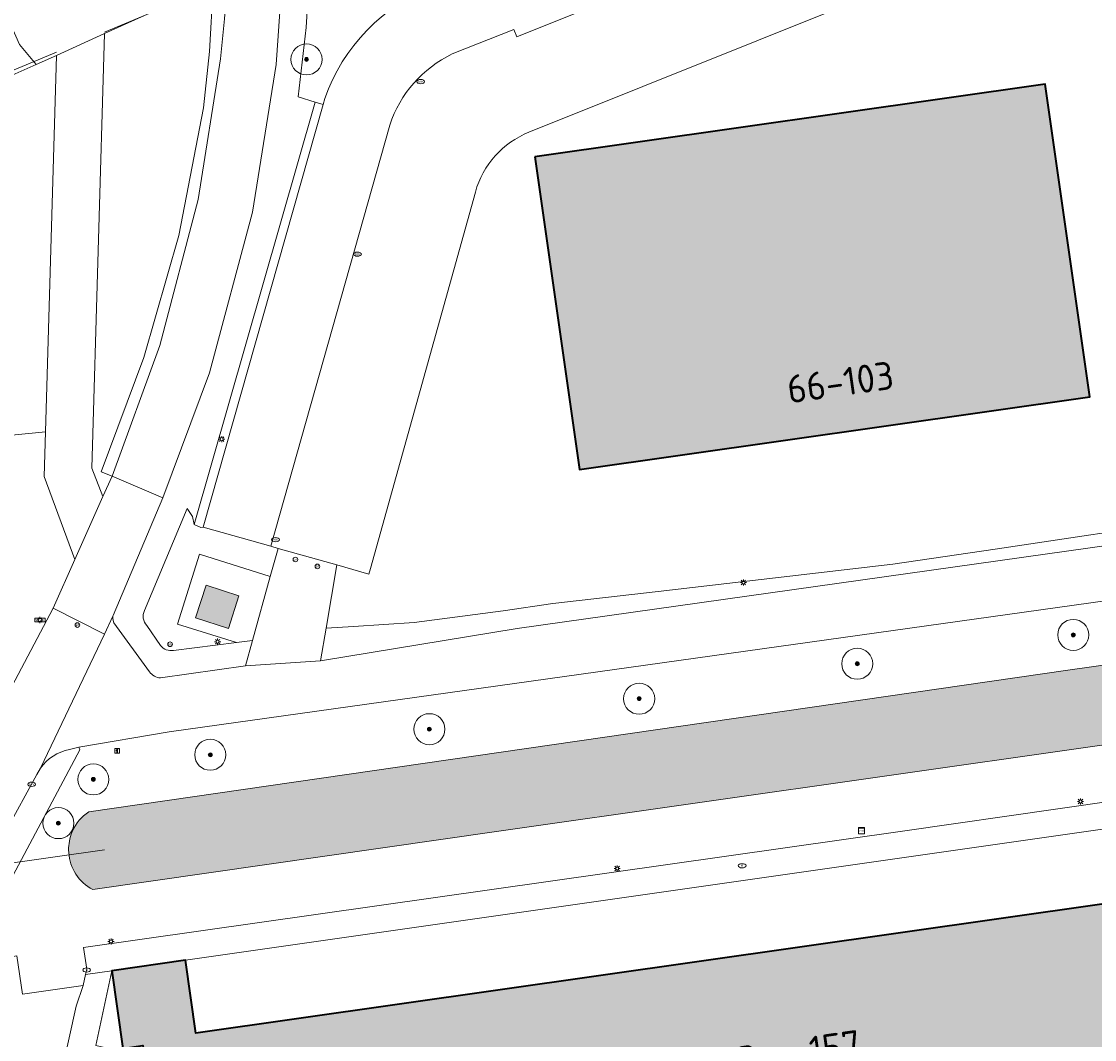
# Model space of a CAD drawing. Header units: metres. Extents: x 125349 to 128236, y 501602 to 503797.
# Tile 550 of 656: x 126766 to 126835, y 502737 to 502802. Entities that reach past the tile are written whole.
import ezdxf
from ezdxf.enums import TextEntityAlignment as Align

# ---------------------------------------------------------------- set-up
doc = ezdxf.new("R2010")
doc.units = ezdxf.units.M
doc.layers.get('0').update_dxf_attribs({"linetype": 'CONTINUOUS'})
for name, color, linetype, lineweight in [('B-WE-GR-BEPLANTING_CULTUUR_BOSPLANTSOEN-GV', 90, 'CONTINUOUS', 18), ('B-WE-GR-BEPLANTING_CULTUUR_HEESTERS-GV', 90, 'CONTINUOUS', 18), ('B-WE-GR-BOOM-S-500', 90, 'CONTINUOUS', 18), ('B-WE-GR-GRAS-GV', 60, 'CONTINUOUS', 13), ('B-WE-GR-GROENVOORZIENING-GV', 80, 'CONTINUOUS', 18), ('B-WE-IE-MEUBILAIR-S', 7, 'CONTINUOUS', 18), ('B-WE-IE-TERREINAFSCHEIDING_KUNSTMATIG_HEKWERK-G', 20, 'IE-TERREINAFSCHEIDING_KUNSTMATIG-SO', 18), ('B-WE-IE-TERREINAFSCHEIDING_KUNSTMATIG_MUUR-GV', 90, 'CONTINUOUS', 18), ('B-WE-KW-KUNSTWERK_DUIKER-G', 170, 'CONTINUOUS', 18), ('B-WE-OG-BEBOUWING-GV', 7, 'CONTINUOUS', 35), ('B-WE-OG-BEBOUWING-T18', 10, 'CONTINUOUS', 18), ('B-WE-OG-BEBOUWING_LAGE TRAFO-GV', 7, 'CONTINUOUS', 18), ('B-WE-OG-TERREIN_BEGROEID-GV', 7, 'CONTINUOUS', 18), ('B-WE-OG-TERREIN_ERF-GV', 7, 'CONTINUOUS', 18), ('B-WE-OG-WATER-GV', 130, 'CONTINUOUS', 18), ('B-WE-VH-GESLOTENVERHARDING_ASFALT-GV', 10, 'CONTINUOUS', 18), ('B-WE-VH-GESLOTENVERHARDING_BETON-GV', 10, 'CONTINUOUS', 18), ('B-WE-VH-OPENVERHARDING-GV', 90, 'CONTINUOUS', 18), ('B-WE-VH-OPENVERHARDING_BETONSTRAATSTEEN-GV', 90, 'CONTINUOUS', 18), ('B-WE-VH-OPENVERHARDING_TEGEL-GV', 90, 'CONTINUOUS', 18)]:
    doc.layers.add(name, color=color, linetype=linetype, lineweight=lineweight)
for name, color, linetype, lineweight, true_color in [('B-WE-OG-BEBOUWING-V', 7, 'CONTINUOUS', 18, 0xcc646e), ('B-WE-OG-BEBOUWING_LAGE TRAFO-V', 7, 'CONTINUOUS', 18, 0xcc646e), ('B-WE-OG-WATER-V', 7, 'CONTINUOUS', 18, 0xbee8ff)]:
    doc.layers.add(name, color=color, linetype=linetype, lineweight=lineweight, true_color=true_color)
doc.styles.add('NLCS-ISO', font='NLCS-ISO.ttf')
doc.styles.add('NLCS-ISO-M1000-T18', font='NLCS-ISO.ttf', dxfattribs={"height": 1.8})
doc.linetypes.add('IE-TERREINAFSCHEIDING_KUNSTMATIG-SO', pattern='A,4,[82,NLCS.SHX,S=0.75,R=90,X=0,Y=0],4,-2', length=10)

# ---------------------------------------------------------------- blocks, each defined once
blk = doc.blocks.new('SIE-MEUBILAIR_BORD_INFORMATIE-SO')
h = blk.add_hatch(color=256)
h.dxf.hatch_style = 1
h.paths.add_polyline_path([(0.13, 0.2), (-0.33, 0.2), (-0.33, 0.08), (-0.13, 0.08), (-0.13, -0.65), (0.13, -0.65)])
h = blk.add_hatch(color=256)
h.dxf.hatch_style = 1
edge = h.paths.add_edge_path()
edge.add_arc((0, 0.5), 0.149, 0, 360)
for points in [[(-0.75, -0.75), (0.75, -0.75), (0.75, 0.75), (-0.75, 0.75)], [(0.13, 0.2), (-0.33, 0.2), (-0.33, 0.08), (-0.13, 0.08), (-0.13, -0.65), (0.13, -0.65)]]:
    blk.add_lwpolyline(points, close=True)
blk.add_circle((0, 0.5), 0.149)
blk = doc.blocks.new('SIE-MEUBILAIR_BORD_STRAATNAAM-SO')
blk.add_lwpolyline([(-1.62, -0.62), (1.62, -0.62), (1.62, 0.62), (-1.62, 0.62)], close=True)
at = {"style": 'NLCS-ISO'}
blk.add_text('straat', height=0.75, dxfattribs=at).set_placement((0, 0.08), align=Align.MIDDLE_CENTER)
blk = doc.blocks.new('SIE-MEUBILAIR_KAST_CAI-SO')
for points in [[(-1, 1), (1, 1), (1, 0.84), (-1, 0.84)], [(-1, 0.76), (1, 0.76), (1, -1), (-1, -1)]]:
    blk.add_lwpolyline(points, close=True)
at = {"style": 'NLCS-ISO'}
blk.add_text('cai', height=0.75, dxfattribs=at).set_placement((0, 0), align=Align.MIDDLE_CENTER)
blk = doc.blocks.new('SIE-MEUBILAIR_PAAL_LICHTMAST-SO')
for points in [[(-0.62, 0), (-1, 0)], [(-0.71, 0.71), (-0.44, 0.44)], [(0, 1), (0, 0.62)], [(0.44, 0.44), (0.71, 0.71)], [(1, 0), (0.62, 0)], [(-0.71, -0.71), (-0.44, -0.44)], [(0, -0.62), (0, -1)], [(0.44, -0.44), (0.71, -0.71)]]:
    blk.add_lwpolyline(points)
blk.add_circle((0, 0), 0.5)
blk = doc.blocks.new('SIE-MEUBILAIR_PAAL_AFSLUITPAAL-SO')
blk.add_circle((0, 0), 0.75)
at = {"style": 'NLCS-ISO'}
blk.add_text('af', height=0.75, dxfattribs=at).set_placement((0, 0.05), align=Align.MIDDLE_CENTER)
blk = doc.blocks.new('SIE-MEUBILAIR_PAAL_VERKEERSBORD-SO')
blk.add_circle((0, 0), 0.75)
at = {"style": 'NLCS-ISO'}
blk.add_text('vb', height=0.75, dxfattribs=at).set_placement((0, 0.07), align=Align.MIDDLE_CENTER)
blk = doc.blocks.new('SIE-MEUBILAIR_PUT_KOLK-SO')
blk.add_ellipse((0, 0), major_axis=(1.25, 0), ratio=0.54)
at = {"style": 'NLCS-ISO'}
blk.add_text('klk', height=0.75, dxfattribs=at).set_placement((0.03, 0), align=Align.MIDDLE_CENTER)
blk = doc.blocks.new('SIE-MEUBILAIR_PUT_RIOOLPUT-SO')
blk.add_ellipse((0, 0), major_axis=(1.25, 0), ratio=0.54)
at = {"style": 'NLCS-ISO'}
blk.add_text('ri', height=0.75, dxfattribs=at).set_placement((-0.04, 0.07), align=Align.MIDDLE_CENTER)
blk = doc.blocks.new('SGR-BOOM_01-SO')
at = {"linetype": 'ByBlock', "lineweight": 18}
h = blk.add_hatch(color=0, dxfattribs=at)
h.dxf.hatch_style = 1
edge = h.paths.add_edge_path()
edge.add_arc((0, 0), 0.25, 0, 360)
at = {"color": 0, "linetype": 'ByBlock', "lineweight": 18}
for radius in [2, 0.25]:
    blk.add_circle((0, 0), radius, dxfattribs=at)

msp = doc.modelspace()

# ---------------------------------------------------------------- hatches: boundary and pattern name
at = {"layer": 'B-WE-OG-BEBOUWING-V'}
msp.add_hatch(color=256, dxfattribs=at).paths.add_polyline_path([(126799.104, 502793.423), (126801.977, 502773.288), (126834.845, 502777.978), (126831.973, 502798.112)])
h = msp.add_hatch(color=256, dxfattribs=at)
edge = h.paths.add_edge_path()
edge.add_line((126774.729, 502730.038), (126775.376, 502725.446))
edge.add_line((126775.376, 502725.446), (126849.816, 502736.073))
edge.add_line((126849.816, 502736.073), (126852.915, 502736.515))
edge.add_line((126852.915, 502736.515), (126853.543, 502732.164))
edge.add_line((126853.543, 502732.164), (126854.304, 502730.019))
edge.add_line((126854.304, 502730.019), (126855.818, 502728.312))
edge.add_line((126855.818, 502728.312), (126857.876, 502727.327))
edge.add_line((126857.876, 502727.327), (126860.154, 502727.208))
edge.add_line((126860.154, 502727.208), (126863.035, 502727.618))
edge.add_line((126863.035, 502727.618), (126863.471, 502724.551))
edge.add_line((126863.471, 502724.551), (126866.045, 502706.468))
edge.add_line((126866.045, 502706.468), (126868.235, 502706.785))
edge.add_line((126868.235, 502706.785), (126874.573, 502707.702))
edge.add_line((126874.573, 502707.702), (126875.248, 502703.038))
edge.add_line((126875.248, 502703.038), (126876.746, 502702.897))
edge.add_line((126876.746, 502702.897), (126876.658, 502701.96))
edge.add_line((126876.658, 502701.96), (126876.42, 502699.444))
edge.add_line((126876.42, 502699.444), (126885.826, 502698.541))
edge.add_line((126885.826, 502698.541), (126886.706, 502708.143))
edge.add_line((126886.706, 502708.143), (126887.146, 502717.569))
edge.add_line((126887.146, 502717.569), (126887.115, 502727.017))
edge.add_line((126887.115, 502727.017), (126886.644, 502736.457))
edge.add_line((126886.644, 502736.457), (126886.6, 502736.912))
edge.add_line((126886.6, 502736.912), (126885.741, 502745.875))
edge.add_line((126885.741, 502745.875), (126886.598, 502745.957))
edge.add_line((126886.598, 502745.957), (126886.595, 502746.176))
edge.add_line((126886.595, 502746.176), (126878.901, 502745.079))
edge.add_line((126878.901, 502745.079), (126879.431, 502750))
edge.add_line((126879.431, 502750), (126879.484, 502750.488))
edge.add_line((126879.484, 502750.488), (126876.061, 502750))
edge.add_line((126876.061, 502750), (126867.526, 502748.783))
edge.add_arc((126865.058, 502744.858), 4.636, 57.83841, 138.38935)
edge.add_line((126861.592, 502747.937), (126859.592, 502747.652))
edge.add_line((126859.592, 502747.652), (126856.112, 502747.156))
edge.add_line((126856.112, 502747.156), (126855.964, 502748.194))
edge.add_line((126855.964, 502748.194), (126851.866, 502747.61))
edge.add_line((126851.866, 502747.61), (126848.59, 502747.143))
edge.add_line((126848.59, 502747.143), (126777.278, 502736.976))
edge.add_line((126777.278, 502736.976), (126776.609, 502741.673))
edge.add_line((126776.609, 502741.673), (126771.863, 502740.996))
edge.add_line((126771.863, 502740.996), (126772.577, 502736.001))
edge.add_line((126772.577, 502736.001), (126773.863, 502736.182))
edge.add_line((126773.863, 502736.182), (126773.924, 502735.752))
edge.add_line((126773.924, 502735.752), (126774.18, 502733.933))
edge.add_line((126774.18, 502733.933), (126774.7, 502730.244))
edge.add_line((126774.7, 502730.244), (126773.908, 502730.133))
edge.add_line((126773.908, 502730.133), (126773.936, 502729.926))
edge.add_line((126773.936, 502729.926), (126774.729, 502730.038))
at = {"layer": 'B-WE-OG-BEBOUWING_LAGE TRAFO-V'}
msp.add_hatch(color=256, dxfattribs=at).paths.add_polyline_path([(126777.934, 502765.833), (126777.266, 502763.728), (126779.381, 502763.057), (126780.049, 502765.161)])
at = {"layer": 'B-WE-OG-WATER-V'}
h = msp.add_hatch(color=256, dxfattribs=at)
edge = h.paths.add_edge_path()
edge.add_line((126833.43, 502760.362), (126770.384, 502751.232))
edge.add_arc((126771.888, 502748.881), 2.791, 122.59997, 156.35849)
edge.add_arc((126772.158, 502748.77), 3.083, 156.49094, 160.66449)
edge.add_arc((126771.989, 502748.835), 2.902, 160.77001, 184.49142)
edge.add_arc((126771.94, 502748.772), 2.849, 183.30726, 242.77957)
edge.add_line((126770.637, 502746.239), (126796.785, 502750))
edge.add_line((126796.785, 502750), (126834.724, 502755.397))
edge.add_line((126834.724, 502755.397), (126936.307, 502769.908))
edge.add_line((126936.307, 502769.908), (126938.715, 502770.539))
edge.add_line((126938.715, 502770.539), (126938.604, 502770.912))
edge.add_line((126938.604, 502770.912), (126942.823, 502771.586))
edge.add_line((126942.823, 502771.586), (126944.271, 502771.089))
edge.add_line((126944.271, 502771.089), (126944.774, 502770.916))
edge.add_line((126944.774, 502770.916), (126957.481, 502770.342))
edge.add_line((126957.481, 502770.342), (126980.343, 502773.452))
edge.add_line((126980.343, 502773.452), (126980.304, 502774.699))
edge.add_line((126980.304, 502774.699), (126980.196, 502775.735))
edge.add_line((126980.196, 502775.735), (126979.374, 502777.12))
edge.add_line((126979.374, 502777.12), (126975.666, 502777.21))
edge.add_line((126975.666, 502777.21), (126961.295, 502775.056))
edge.add_line((126961.295, 502775.056), (126958.448, 502774.621))
edge.add_line((126958.448, 502774.621), (126957.054, 502774.513))
edge.add_line((126957.054, 502774.513), (126944.844, 502774.939))
edge.add_line((126944.844, 502774.939), (126944.499, 502774.951))
edge.add_line((126944.499, 502774.951), (126942.326, 502775.678))
edge.add_line((126942.326, 502775.678), (126942.189, 502775.659))
edge.add_line((126942.189, 502775.659), (126919.567, 502772.501))
edge.add_line((126919.567, 502772.501), (126833.43, 502760.362))

# ---------------------------------------------------------------- linework, layer by layer
at = {"layer": 'B-WE-GR-BEPLANTING_CULTUUR_BOSPLANTSOEN-GV', "flags": 128}
msp.add_lwpolyline([(126739.322, 502772.93), (126767.59, 502775.725), (126768.299, 502799.97), (126766.995, 502799.382), (126765.642, 502798.771)], dxfattribs=at)
at = {"layer": 'B-WE-GR-BEPLANTING_CULTUUR_HEESTERS-GV', "flags": 128}
for points in [[(126766.22, 502723.567), (126769.581, 502738.714), (126770.016, 502740.057), (126766.106, 502739.491), (126765.76, 502741.956), (126762.445, 502741.427), (126758.936, 502734.726), (126754.576, 502726.16)], [(126774.18, 502733.933), (126773.203, 502733.784), (126772.923, 502735.622), (126773.924, 502735.752), (126773.863, 502736.182), (126772.577, 502736.001), (126771.863, 502740.996), (126770.833, 502736.192), (126772.88, 502735.71), (126772.328, 502733.298), (126772.105, 502732.323), (126770.051, 502732.752), (126767.957, 502723.196), (126775.673, 502721.459), (126775.858, 502722.454), (126775.376, 502725.446), (126774.729, 502730.038), (126773.936, 502729.926), (126773.908, 502730.133), (126774.7, 502730.244)]]:
    msp.add_lwpolyline(points, close=True, dxfattribs=at)
at = {"layer": 'B-WE-GR-GRAS-GV', "flags": 128}
msp.add_lwpolyline([(126763.531, 502800.9), (126764.558, 502798.281), (126765.642, 502798.771), (126766.995, 502799.382), (126765.925, 502800.663), (126765.442, 502801.752)], close=True, dxfattribs=at)
at = {"layer": 'B-WE-GR-GROENVOORZIENING-GV', "flags": 128}
msp.add_lwpolyline([(126773.353, 502802.251), (126771.397, 502801.368), (126770.571, 502773.373), (126771.298, 502771.544), (126771.883, 502772.854), (126771.182, 502773.134), (126773.932, 502780.508), (126776.173, 502788.355), (126777.773, 502796.583), (126778.154, 502800.21), (126778.404, 502804.398), (126778.412, 502804.535), (126774.984, 502802.988)], close=True, dxfattribs=at)
at = {"layer": 'B-WE-IE-TERREINAFSCHEIDING_KUNSTMATIG_HEKWERK-G', "flags": 128}
for points in [[(126771.4, 502801.473), (126778.404, 502804.398)], [(126734.276, 502784.086), (126742.012, 502789.198), (126768.305, 502800.18)]]:
    msp.add_lwpolyline(points, dxfattribs=at)
at = {"layer": 'B-WE-IE-TERREINAFSCHEIDING_KUNSTMATIG_MUUR-GV'}
msp.add_lwpolyline([(126778.872, 502799.75, 0.031707), (126779.478, 502813.502)], format="xyb", dxfattribs=at)
at = {"layer": 'B-WE-IE-TERREINAFSCHEIDING_KUNSTMATIG_MUUR-GV', "flags": 128}
for points in [[(126778.412, 502804.535), (126778.404, 502804.398), (126778.154, 502800.21), (126777.773, 502796.583), (126776.173, 502788.355), (126773.932, 502780.508), (126771.182, 502773.134), (126771.883, 502772.854)], [(126771.883, 502772.854), (126774.964, 502781.279), (126777.425, 502790.68), (126778.872, 502799.75)]]:
    msp.add_lwpolyline(points, dxfattribs=at)
at = {"layer": 'B-WE-KW-KUNSTWERK_DUIKER-G', "flags": 128}
msp.add_lwpolyline([(126753.985, 502746.315), (126771.396, 502748.794)], dxfattribs=at)
at = {"layer": 'B-WE-OG-BEBOUWING-GV', "flags": 128}
msp.add_lwpolyline([(126799.104, 502793.423), (126801.977, 502773.288), (126834.845, 502777.978), (126831.973, 502798.112)], close=True, dxfattribs=at)
msp.add_lwpolyline([(126861.592, 502747.937), (126859.592, 502747.652), (126856.112, 502747.156), (126855.964, 502748.194), (126851.866, 502747.61), (126848.59, 502747.143), (126777.278, 502736.976), (126776.609, 502741.673), (126771.863, 502740.996), (126772.577, 502736.001), (126773.863, 502736.182), (126773.924, 502735.752), (126774.18, 502733.933), (126774.7, 502730.244), (126773.908, 502730.133), (126773.936, 502729.926), (126774.729, 502730.038)], dxfattribs=at)
at = {"layer": 'B-WE-OG-BEBOUWING_LAGE TRAFO-GV', "flags": 128}
msp.add_lwpolyline([(126777.934, 502765.833), (126777.266, 502763.728), (126779.381, 502763.057), (126780.049, 502765.161)], close=True, dxfattribs=at)
at = {"layer": 'B-WE-OG-TERREIN_BEGROEID-GV', "flags": 128}
for points in [[(126882.56, 502844.385), (126815.875, 502817.472), (126801.742, 502812.259), (126795.065, 502809.958), (126794.838, 502810.003), (126794.623, 502810.087), (126794.427, 502810.209), (126794.255, 502810.364), (126794.114, 502810.547), (126794.069, 502810.633), (126793.117, 502810.241), (126785.358, 502807.044), (126784.843, 502806.822), (126784.843, 502806.924), (126784.702, 502806.858), (126784.641, 502805.84), (126784.5, 502803.5), (126784.372, 502801.759), (126783.863, 502797.3), (126784.953, 502796.962), (126785.467, 502796.802)], [(126785.467, 502796.802), (126785.588, 502797.188)], [(126938.798, 502784.305), (126938.35, 502784.244), (126898.835, 502778.873), (126871.725, 502774.427), (126857.173, 502772.287), (126841.65, 502770.094), (126828.757, 502768.168), (126822.165, 502767.202), (126807.041, 502765.431), (126800.265, 502764.662), (126797.075, 502764.18), (126791.335, 502763.436), (126787.437, 502763.184), (126785.67, 502763.07), (126785.314, 502760.971), (126797.975, 502763.052), (126857.134, 502771.375), (126882.956, 502775.093), (126906.731, 502778.482), (126916.077, 502779.832), (126923.843, 502780.886)], [(126935.339, 502778.712), (126917.431, 502776.456), (126883.343, 502771.543), (126856.085, 502767.66), (126775.569, 502756.384), (126769.738, 502755.402), (126769.803, 502755.231), (126762.445, 502741.427), (126765.76, 502741.956), (126766.106, 502739.491), (126770.016, 502740.057), (126770.174, 502740.763), (126770.249, 502741.098), (126770.049, 502742.49), (126822.776, 502750), (126853.248, 502754.365)], [(126833.43, 502760.362), (126919.567, 502772.501), (126942.189, 502775.659), (126942.326, 502775.678), (126944.499, 502774.951), (126944.844, 502774.939), (126957.054, 502774.513), (126958.448, 502774.621), (126961.295, 502775.056), (126975.666, 502777.21), (126979.374, 502777.12), (126980.196, 502775.735), (126980.304, 502774.699), (126980.343, 502773.452), (126957.481, 502770.342), (126944.774, 502770.916), (126944.271, 502771.089), (126942.823, 502771.586), (126938.604, 502770.912), (126938.715, 502770.539), (126936.307, 502769.908), (126834.724, 502755.397), (126796.785, 502750)], [(126777.162, 502769.747), (126777.063, 502770.271), (126776.716, 502770.773), (126773.98, 502764.207)], [(126782.099, 502768.342), (126777.752, 502769.586), (126777.594, 502769.554), (126777.162, 502769.747)], [(126775.837, 502761.636), (126779.892, 502762.153), (126776.1, 502763.332), (126777.514, 502767.845), (126782.072, 502766.387), (126782.581, 502768.206), (126782.099, 502768.342)], [(126774.125, 502763.247), (126775.006, 502761.952)], [(126770.384, 502751.232), (126833.43, 502760.362)], [(126796.785, 502750), (126770.637, 502746.239)]]:
    msp.add_lwpolyline(points, dxfattribs=at)
at = {"layer": 'B-WE-OG-TERREIN_BEGROEID-GV'}
for points in [[(126785.588, 502797.188, -0.218829), (126792.585, 502804.444)], [(126773.98, 502764.207, 0.334301), (126774.125, 502763.247)], [(126775.006, 502761.952, 0.276591), (126775.837, 502761.636)], [(126769.331, 502750, -0.148374), (126770.384, 502751.232)], [(126769.249, 502749.791, -0.018213), (126769.331, 502750)], [(126769.096, 502748.608, -0.103875), (126769.249, 502749.791)], [(126770.637, 502746.239, -0.265483), (126769.096, 502748.608)]]:
    msp.add_lwpolyline(points, format="xyb", dxfattribs=at)
at = {"layer": 'B-WE-OG-TERREIN_BEGROEID-GV', "flags": 128}
msp.add_lwpolyline([(126739.322, 502772.93), (126741.848, 502765.585), (126741.642, 502755.31), (126742.958, 502753.626), (126745.51, 502750), (126747.239, 502747.544), (126754.982, 502748.498), (126760.067, 502749.124), (126760.498, 502750), (126768.086, 502764.357), (126769.489, 502767.497), (126767.505, 502772.829), (126767.59, 502775.725)], close=True, dxfattribs=at)
at = {"layer": 'B-WE-OG-TERREIN_ERF-GV', "flags": 128}
for points in [[(126836.356, 502810.108), (126834.716, 502809.451), (126823.73, 502805.048), (126820.755, 502803.873), (126798.727, 502795.021)], [(126795.277, 502791.167), (126788.523, 502766.913), (126788.417, 502766.549), (126786.36, 502767.143), (126785.67, 502763.07)], [(126785.67, 502763.07), (126787.437, 502763.184), (126791.335, 502763.436), (126797.075, 502764.18), (126800.265, 502764.662), (126807.041, 502765.431), (126822.165, 502767.202), (126828.757, 502768.168), (126841.65, 502770.094), (126857.173, 502772.287), (126871.725, 502774.427), (126898.835, 502778.873), (126938.35, 502784.244), (126938.798, 502784.305), (126938.559, 502786.162)], [(126890.104, 502727.09), (126889.629, 502736.653), (126889.572, 502737.241), (126888.685, 502746.399), (126887.83, 502751.61), (126887.03, 502757.247), (126874.762, 502755.554), (126868.628, 502754.708), (126861.131, 502753.657), (126858.798, 502753.333), (126851.177, 502752.346), (126848.011, 502751.894), (126834.757, 502750), (126776.609, 502741.673)], [(126776.609, 502741.673), (126777.278, 502736.976), (126848.59, 502747.143), (126851.866, 502747.61), (126855.964, 502748.194), (126856.112, 502747.156), (126859.592, 502747.652), (126861.592, 502747.937)]]:
    msp.add_lwpolyline(points, dxfattribs=at)
for points in [[(126799.104, 502793.423), (126831.973, 502798.112), (126834.845, 502777.978), (126801.977, 502773.288)], [(126780.925, 502762.285), (126782.072, 502766.387), (126777.514, 502767.845), (126776.1, 502763.332), (126779.892, 502762.153)], [(126777.934, 502765.833), (126780.049, 502765.161), (126779.381, 502763.057), (126777.266, 502763.728)]]:
    msp.add_lwpolyline(points, close=True, dxfattribs=at)
at = {"layer": 'B-WE-OG-TERREIN_ERF-GV'}
msp.add_lwpolyline([(126798.727, 502795.021, 0.229746), (126795.277, 502791.167)], format="xyb", dxfattribs=at)
at = {"layer": 'B-WE-OG-WATER-GV', "flags": 128}
for points in [[(126770.637, 502746.239), (126796.785, 502750), (126834.724, 502755.397), (126936.307, 502769.908), (126938.715, 502770.539), (126938.604, 502770.912), (126942.823, 502771.586), (126944.271, 502771.089), (126944.774, 502770.916), (126957.481, 502770.342), (126980.343, 502773.452), (126980.304, 502774.699), (126980.196, 502775.735), (126979.374, 502777.12), (126975.666, 502777.21), (126961.295, 502775.056), (126958.448, 502774.621), (126957.054, 502774.513), (126944.844, 502774.939), (126944.499, 502774.951), (126942.326, 502775.678), (126942.189, 502775.659), (126919.567, 502772.501), (126833.43, 502760.362)], [(126833.43, 502760.362), (126770.384, 502751.232)]]:
    msp.add_lwpolyline(points, dxfattribs=at)
at = {"layer": 'B-WE-OG-WATER-GV'}
for points in [[(126770.384, 502751.232, 0.148374), (126769.331, 502750)], [(126769.331, 502750, 0.018213), (126769.249, 502749.791)], [(126769.249, 502749.791, 0.103875), (126769.096, 502748.608)], [(126769.096, 502748.608, 0.265483), (126770.637, 502746.239)]]:
    msp.add_lwpolyline(points, format="xyb", dxfattribs=at)
at = {"layer": 'B-WE-VH-GESLOTENVERHARDING_ASFALT-GV', "flags": 128}
for points in [[(126775.162, 502771.463), (126778.168, 502779.522), (126780.931, 502789.877), (126782.451, 502799.389), (126782.978, 502807.104), (126783.063, 502810.983), (126782.992, 502814.863), (126782.985, 502816.562), (126782.974, 502819.334), (126782.957, 502823.497), (126782.946, 502826.147), (126782.939, 502827.964), (126783.024, 502830.862), (126782.918, 502833.736), (126779.442, 502832.321), (126779.478, 502830.85), (126779.422, 502826.452), (126779.429, 502824.713), (126779.441, 502822.067), (126779.459, 502817.917), (126779.471, 502815.121), (126779.478, 502813.502)], [(126778.872, 502799.75), (126777.425, 502790.68), (126774.964, 502781.279), (126771.883, 502772.854), (126775.162, 502771.463)], [(126938.04, 502782.59), (126933.22, 502782.07), (126923.843, 502780.886), (126916.077, 502779.832), (126906.731, 502778.482), (126882.956, 502775.093), (126857.134, 502771.375), (126797.975, 502763.052), (126785.314, 502760.971), (126780.482, 502760.639)], [(126769.133, 502755.245), (126769.738, 502755.402), (126775.569, 502756.384), (126856.085, 502767.66), (126883.343, 502771.543)], [(126774.299, 502760.264), (126772.001, 502763.406), (126771.96, 502763.559), (126771.943, 502763.714), (126771.942, 502763.848), (126771.404, 502762.678), (126767.278, 502754.047)], [(126780.482, 502760.639), (126775.011, 502759.868)]]:
    msp.add_lwpolyline(points, dxfattribs=at)
at = {"layer": 'B-WE-VH-GESLOTENVERHARDING_ASFALT-GV'}
for points in [[(126779.478, 502813.502, -0.031707), (126778.872, 502799.75)], [(126775.011, 502759.868, -0.238436), (126774.299, 502760.264)], [(126767.278, 502754.047, -0.197459), (126769.133, 502755.245)]]:
    msp.add_lwpolyline(points, format="xyb", dxfattribs=at)
at = {"layer": 'B-WE-VH-GESLOTENVERHARDING_ASFALT-GV', "flags": 128}
msp.add_lwpolyline([(126771.298, 502771.544), (126769.489, 502767.497), (126768.086, 502764.357), (126771.404, 502762.678), (126771.942, 502763.848), (126771.954, 502763.875), (126775.162, 502771.463), (126771.883, 502772.854)], close=True, dxfattribs=at)
at = {"layer": 'B-WE-VH-GESLOTENVERHARDING_BETON-GV', "flags": 128}
msp.add_lwpolyline([(126777.752, 502769.586), (126785.467, 502796.802), (126784.953, 502796.962), (126777.162, 502769.747), (126777.594, 502769.554)], close=True, dxfattribs=at)
at = {"layer": 'B-WE-VH-OPENVERHARDING-GV', "flags": 128}
for points in [[(126773.353, 502802.251), (126774.984, 502802.988), (126772.751, 502808.945), (126765.459, 502805.943), (126764.611, 502804.384), (126764.833, 502803.303), (126765.442, 502801.752), (126765.925, 502800.663), (126766.995, 502799.382), (126768.299, 502799.97), (126771.397, 502801.368)], [(126771.397, 502801.368), (126768.299, 502799.97), (126767.59, 502775.725), (126767.505, 502772.829), (126769.489, 502767.497), (126771.298, 502771.544), (126770.571, 502773.373)], [(126752.908, 502726.841), (126765.032, 502750), (126767.039, 502753.652), (126767.278, 502754.047), (126771.404, 502762.678), (126768.086, 502764.357), (126760.498, 502750), (126760.067, 502749.124), (126759.087, 502747.135), (126750.517, 502730.926), (126749.055, 502728.133), (126748.248, 502726.486), (126746.155, 502722.624), (126747.82, 502721.806), (126749.749, 502720.858), (126751.346, 502723.858)]]:
    msp.add_lwpolyline(points, close=True, dxfattribs=at)
at = {"layer": 'B-WE-VH-OPENVERHARDING_BETONSTRAATSTEEN-GV', "flags": 128}
for points in [[(126918.016, 502849.299), (126797.941, 502801.171), (126797.757, 502801.629), (126793.782, 502800.058)], [(126798.727, 502795.021), (126820.755, 502803.873), (126823.73, 502805.048), (126834.716, 502809.451)], [(126785.588, 502797.188), (126785.467, 502796.802), (126777.752, 502769.586), (126782.099, 502768.342)], [(126789.769, 502795.483), (126782.099, 502768.342), (126782.581, 502768.206), (126786.36, 502767.143), (126788.417, 502766.549), (126788.523, 502766.913)], [(126782.099, 502768.342), (126789.769, 502795.483)], [(126788.523, 502766.913), (126795.277, 502791.167)], [(126754.576, 502726.16), (126758.936, 502734.726), (126762.445, 502741.427), (126769.803, 502755.231), (126769.738, 502755.402), (126769.133, 502755.245)], [(126767.278, 502754.047), (126767.039, 502753.652), (126765.032, 502750), (126752.908, 502726.841), (126754.576, 502726.16)], [(126853.248, 502754.365), (126822.776, 502750), (126770.049, 502742.49), (126770.249, 502741.098), (126770.174, 502740.763), (126771.863, 502740.996), (126776.609, 502741.673), (126834.757, 502750), (126848.011, 502751.894)]]:
    msp.add_lwpolyline(points, dxfattribs=at)
at = {"layer": 'B-WE-VH-OPENVERHARDING_BETONSTRAATSTEEN-GV'}
for points in [[(126792.585, 502804.444, 0.218829), (126785.588, 502797.188)], [(126789.769, 502795.483, -0.201435), (126793.782, 502800.058)], [(126795.277, 502791.167, -0.229746), (126798.727, 502795.021)], [(126769.133, 502755.245, 0.197459), (126767.278, 502754.047)]]:
    msp.add_lwpolyline(points, format="xyb", dxfattribs=at)
at = {"layer": 'B-WE-VH-OPENVERHARDING_BETONSTRAATSTEEN-GV', "flags": 128}
msp.add_lwpolyline([(126766.22, 502723.567), (126767.957, 502723.196), (126770.051, 502732.752), (126772.105, 502732.323), (126772.328, 502733.298), (126772.88, 502735.71), (126770.833, 502736.192), (126771.863, 502740.996), (126770.174, 502740.763), (126770.016, 502740.057), (126769.581, 502738.714)], close=True, dxfattribs=at)
at = {"layer": 'B-WE-VH-OPENVERHARDING_TEGEL-GV', "flags": 128}
for points in [[(126773.98, 502764.207), (126776.716, 502770.773), (126777.063, 502770.271), (126777.162, 502769.747), (126784.953, 502796.962), (126783.863, 502797.3), (126784.372, 502801.759), (126784.5, 502803.5), (126784.641, 502805.84), (126784.702, 502806.858), (126784.843, 502806.924), (126784.852, 502809.96), (126784.726, 502814.676), (126784.698, 502815.714), (126784.686, 502817.152), (126784.676, 502818.293), (126784.603, 502826.999), (126784.592, 502828.36), (126784.511, 502830.845), (126784.366, 502834.301), (126782.918, 502833.736)], [(126782.918, 502833.736), (126783.024, 502830.862), (126782.939, 502827.964), (126782.946, 502826.147), (126782.957, 502823.497), (126782.974, 502819.334), (126782.985, 502816.562), (126782.992, 502814.863), (126783.063, 502810.983), (126782.978, 502807.104), (126782.451, 502799.389), (126780.931, 502789.877), (126778.168, 502779.522), (126775.162, 502771.463), (126771.954, 502763.875), (126771.942, 502763.848)], [(126771.942, 502763.848), (126771.943, 502763.714), (126771.96, 502763.559), (126772.001, 502763.406), (126774.299, 502760.264)], [(126775.006, 502761.952), (126774.125, 502763.247)], [(126775.011, 502759.868), (126780.482, 502760.639), (126780.925, 502762.285), (126779.892, 502762.153)], [(126779.892, 502762.153), (126775.837, 502761.636)]]:
    msp.add_lwpolyline(points, dxfattribs=at)
msp.add_lwpolyline([(126785.314, 502760.971), (126785.67, 502763.07), (126786.36, 502767.143), (126782.581, 502768.206), (126782.072, 502766.387), (126780.925, 502762.285), (126780.482, 502760.639)], close=True, dxfattribs=at)
at = {"layer": 'B-WE-VH-OPENVERHARDING_TEGEL-GV'}
for points in [[(126774.125, 502763.247, -0.334301), (126773.98, 502764.207)], [(126775.837, 502761.636, -0.276591), (126775.006, 502761.952)], [(126774.299, 502760.264, 0.238436), (126775.011, 502759.868)]]:
    msp.add_lwpolyline(points, format="xyb", dxfattribs=at)

# ---------------------------------------------------------------- block references
at = {"layer": 'B-WE-GR-BOOM-S-500', "xscale": 0.5, "yscale": 0.5, "zscale": 0.5}
for p in [(126784.405, 502799.708), (126833.778, 502762.636), (126819.868, 502760.775), (126805.827, 502758.524), (126792.319, 502756.561), (126778.206, 502754.912), (126770.678, 502753.326), (126768.428, 502750.509)]:
    msp.add_blockref('SGR-BOOM_01-SO', p, dxfattribs=at)
at = {"layer": 'B-WE-IE-MEUBILAIR-S', "xscale": 0.2, "yscale": 0.2, "zscale": 0.2}
for name, p in [('SIE-MEUBILAIR_PUT_KOLK-SO', (126791.753, 502798.28)), ('SIE-MEUBILAIR_PUT_KOLK-SO', (126787.687, 502787.162)), ('SIE-MEUBILAIR_PAAL_LICHTMAST-SO', (126778.942, 502775.243)), ('SIE-MEUBILAIR_PUT_KOLK-SO', (126782.409, 502768.774)), ('SIE-MEUBILAIR_PAAL_AFSLUITPAAL-SO', (126783.69, 502767.493)), ('SIE-MEUBILAIR_PAAL_AFSLUITPAAL-SO', (126785.105, 502767.051)), ('SIE-MEUBILAIR_PAAL_LICHTMAST-SO', (126812.541, 502766.012)), ('SIE-MEUBILAIR_BORD_STRAATNAAM-SO', (126767.241, 502763.598)), ('SIE-MEUBILAIR_PAAL_LICHTMAST-SO', (126767.241, 502763.598)), ('SIE-MEUBILAIR_PAAL_AFSLUITPAAL-SO', (126769.651, 502763.272)), ('SIE-MEUBILAIR_PAAL_LICHTMAST-SO', (126778.677, 502762.198)), ('SIE-MEUBILAIR_PAAL_VERKEERSBORD-SO', (126775.62, 502762.033)), ('SIE-MEUBILAIR_BORD_INFORMATIE-SO', (126772.215, 502755.162)), ('SIE-MEUBILAIR_PUT_KOLK-SO', (126766.705, 502753.015)), ('SIE-MEUBILAIR_PAAL_LICHTMAST-SO', (126834.248, 502751.902)), ('SIE-MEUBILAIR_KAST_CAI-SO', (126820.146, 502750.028)), ('SIE-MEUBILAIR_PAAL_LICHTMAST-SO', (126804.411, 502747.587)), ('SIE-MEUBILAIR_PUT_RIOOLPUT-SO', (126812.457, 502747.76)), ('SIE-MEUBILAIR_PAAL_LICHTMAST-SO', (126771.815, 502742.888)), ('SIE-MEUBILAIR_PUT_RIOOLPUT-SO', (126770.245, 502741.044))]:
    msp.add_blockref(name, p, dxfattribs=at)

# ---------------------------------------------------------------- texts
at = {"layer": 'B-WE-OG-BEBOUWING-T18', "style": 'NLCS-ISO-M1000-T18'}
for s, p in [('66-103', (126818.777, 502778.913)), ('3 - 157', (126816.171, 502735.765))]:
    msp.add_text(s, height=1.8, rotation=8.1, dxfattribs=at).set_placement(p, align=Align.MIDDLE)

doc.saveas('drawing.dxf')
